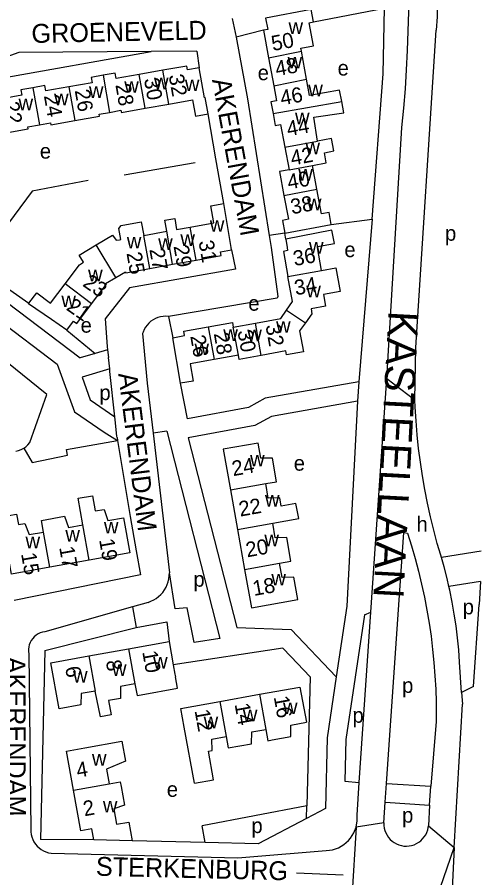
# Model space of a CAD drawing. Extents: x 157794 to 159375, y 380877 to 382306.
# Drawn here: x 158899.5 to 159022.3, y 381333.1 to 381561.1 of the extents above; entities that cross this region are included whole.
import ezdxf

# ---------------------------------------------------------------- set-up
doc = ezdxf.new("R2010")
doc.units = 0
for name, color, linetype in [('BLT_Basislijn', 7, 'Continuous'), ('BLT_Bebouwing', 7, 'Continuous'), ('BLT_Centroide', 7, 'Continuous'), ('BLT_Huisnummer', 7, 'Continuous'), ('BLT_Huisnummer_ tussenligend', 7, 'Continuous'), ('BLT_Onderverdeling_panden', 7, 'Continuous'), ('BLT_Straatnaam', 7, 'Continuous'), ('BLT_Straatnaam_hoofdweg', 7, 'Continuous'), ('BLT_Vlakafsluiter', 7, 'Continuous')]:
    doc.layers.add(name, color=color, linetype=linetype)

msp = doc.modelspace()

# ---------------------------------------------------------------- linework, layer by layer
at = {"layer": 'BLT_Basislijn'}
for p, q in [((158978.02, 381559.82), (158996.87, 381563.43)), ((158956.48, 381560.74), (158957.57, 381555.76)), ((158964.76, 381557.6), (158957.57, 381555.76)), ((158881.11, 381542.38), (158935.03, 381551.97)), ((158947.12, 381552.06), (158935.03, 381551.97)), ((158947.12, 381552.06), (158947.73, 381547.66)), ((158952.18, 381523.5), (158950.08, 381535.42)), ((158997.46, 381465.36), (159001.42, 381531.85)), ((158954.27, 381511.66), (158952.18, 381523.5)), ((158927.89, 381519.29), (158946.65, 381522.54)), ((158982.73, 381506.12), (158993.58, 381507.56)), ((158993.58, 381507.56), (158989.99, 381464.41)), ((158970.46, 381503.84), (158966.26, 381503.18)), ((158970.65, 381502.22), (158970.46, 381503.84)), ((158889.04, 381494.78), (158902.64, 381485.28)), ((158878.23, 381493.29), (158910.13, 381469.1)), ((158887.48, 381492.55), (158916.2, 381470.77)), ((158939.63, 381481.78), (158940.73, 381476.15)), ((158912.7, 381478.11), (158920.22, 381471.96)), ((158932.73, 381477.22), (158933.97, 381464.12)), ((158923.39, 381473.78), (158923.47, 381472.93)), ((158920.22, 381471.96), (158916.2, 381470.77)), ((158923.47, 381472.93), (158920.22, 381471.96)), ((158923.47, 381472.93), (158923.67, 381470.92)), ((158924.02, 381467.87), (158923.67, 381470.92)), ((158910.13, 381469.1), (158914.74, 381456.47)), ((158924.02, 381467.87), (158916.69, 381465.7)), ((158924.1, 381467.16), (158924.02, 381467.87)), ((158925.37, 381455.21), (158924.1, 381467.16)), ((158916.69, 381465.7), (158918.89, 381459.68)), ((158933.97, 381464.12), (158935.51, 381450.86)), ((158944.62, 381454.63), (158942.8, 381464.07)), ((158989.99, 381464.41), (158989.72, 381459.29)), ((158993.23, 381403.43), (158997.46, 381465.36)), ((158918.89, 381459.68), (158925.37, 381455.21)), ((158925.46, 381454.35), (158925.37, 381455.21)), ((158925.94, 381450.08), (158925.46, 381454.35)), ((158939.2, 381451.39), (158935.51, 381450.86)), ((158935.51, 381450.86), (158939.86, 381413.87)), ((158939.2, 381451.39), (158953.24, 381396.45)), ((158925.98, 381449.73), (158925.94, 381450.08)), ((158925.98, 381449.73), (158926.11, 381448.95)), ((159022.42, 381419.62), (159011.92, 381417.93)), ((159022.26, 381411.52), (159013.89, 381410.21)), ((159022.26, 381411.52), (159021.89, 381405.48)), ((158930.06, 381404.85), (158906.85, 381398.24)), ((158934.21, 381406.03), (158930.06, 381404.85)), ((159020.37, 381383.72), (159021.89, 381405.48)), ((158990.14, 381358.31), (158993.23, 381403.43)), ((158991.53, 381402.74), (158993.23, 381403.43)), ((158906.8, 381393.3), (158931, 381399.36)), ((158953.24, 381396.45), (158946.37, 381395.4)), ((158906.8, 381393.3), (158905.67, 381343.2)), ((158969.92, 381393.93), (158940.87, 381389.51)), ((158902.59, 381392.44), (158903.09, 381345.64)), ((159017.27, 381382.11), (159016.73, 381390.21)), ((159020.37, 381383.72), (159017.27, 381382.11)), ((159017.27, 381382.11), (159017.47, 381379.09)), ((159015.33, 381341.04), (159017.47, 381379.09)), ((159010.52, 381374.46), (159009.13, 381357.32)), ((158986.34, 381358.64), (158990.14, 381358.31)), ((158989.56, 381349.68), (158990.14, 381358.31)), ((158997.03, 381353.09), (158997.36, 381358.07)), ((158997.36, 381358.07), (159009.13, 381357.32)), ((159008.79, 381352.33), (159009.13, 381357.32)), ((158996.67, 381347.61), (158997.03, 381353.09)), ((158997.03, 381353.09), (159008.79, 381352.33)), ((159008.79, 381352.33), (159008.48, 381346.85)), ((158976.22, 381352.1), (158948.5, 381346.85)), ((158976.13, 381348.74), (158976.22, 381352.1)), ((158981.17, 381351.39), (158976.13, 381348.74)), ((158976.13, 381348.74), (158963.37, 381342.01)), ((158949.31, 381342.36), (158948.5, 381346.85)), ((158919.82, 381343.09), (158905.67, 381343.2)), ((158949.31, 381342.36), (158930.02, 381342.83)), ((158963.37, 381342.01), (158949.31, 381342.36)), ((158961.15, 381338.58), (158981.4, 381340.28)), ((158973.5, 381334.35), (158985.85, 381333.86))]:
    msp.add_line(p, q, dxfattribs=at)
for points in [[(158996.23, 381661.94), (158997.71, 381657.52), (158999.11, 381653.08), (159000.44, 381648.62), (159001.69, 381644.13), (159002.86, 381639.62), (159003.96, 381635.1), (159004.97, 381630.55), (159005.91, 381625.99), (159006.77, 381621.42), (159007.56, 381616.83), (159008.26, 381612.22), (159008.88, 381607.61), (159009.43, 381602.98), (159009.89, 381598.35), (159010.28, 381593.71), (159010.58, 381589.06), (159010.81, 381584.41), (159010.95, 381579.75), (159011.02, 381575.1), (159011.01, 381570.44), (159010.91, 381565.79), (159010.74, 381561.13), (159010.55, 381557.62)], [(159001.42, 381531.85), (159001.92, 381536.94), (159002.35, 381542.05), (159002.69, 381547.15), (159002.96, 381552.26), (159003.14, 381557.38), (159003.25, 381562.5), (159003.27, 381567.61), (159003.22, 381572.73), (159003.08, 381577.85), (159002.87, 381582.96), (159002.58, 381588.07), (159002.2, 381593.18), (159001.75, 381598.28), (159001.21, 381603.37), (159000.6, 381608.45), (158999.91, 381613.52), (158999.14, 381618.58), (158998.29, 381623.63), (158997.36, 381628.66), (158996.35, 381633.68), (158995.26, 381638.68), (158994.1, 381643.67), (158993.01, 381648.03)], [(158993.58, 381507.56), (158996.46, 381546.02), (158996.87, 381563.43)], [(159004.87, 381459.67), (159005.12, 381473.51), (159010.55, 381557.62)], [(158957.57, 381555.76), (158960.54, 381539.43), (158966.26, 381503.18)], [(158935.03, 381551.97), (158899.98, 381551.73), (158883.68, 381545.89), (158881.11, 381542.38)], [(158918.36, 381517.79), (158903.5, 381514.96), (158892.34, 381500), (158891.2, 381498.19)], [(158966.26, 381503.18), (158966.34, 381502.67), (158966.78, 381500), (158968.54, 381487.05), (158968.38, 381486.64), (158939.63, 381481.78)], [(158956.33, 381499.45), (158957.37, 381494.32), (158929.27, 381489.39), (158922.79, 381481.16), (158923.39, 381473.78)], [(158939.63, 381481.78), (158938.92, 381481.83), (158938.21, 381481.8), (158937.51, 381481.68), (158936.82, 381481.5), (158936.16, 381481.23), (158935.53, 381480.9), (158934.94, 381480.49), (158934.41, 381480.03), (158933.93, 381479.5), (158933.51, 381478.93), (158933.15, 381478.31), (158932.87, 381477.65), (158932.73, 381477.22)], [(158902.91, 381448.34), (158907.35, 381461.09), (158884.27, 381479.74)], [(158989.99, 381464.41), (158965.24, 381460.09), (158960.78, 381457.61), (158944.62, 381454.63)], [(159010.8, 381421.61), (159009.87, 381425.15), (159009.01, 381428.72), (159008.22, 381432.31), (159007.52, 381435.91), (159006.9, 381439.53), (159006.35, 381443.16), (159005.88, 381446.8), (159005.49, 381450.44), (159005.19, 381454.1), (159004.96, 381457.76), (159004.87, 381459.67)], [(158989.72, 381459.29), (158966.93, 381455.3), (158962.49, 381452.84), (158944.83, 381449.58)], [(158989.72, 381459.29), (158986.82, 381405.05), (158984.02, 381386.28)], [(158914.74, 381456.47), (158922.53, 381451.09), (158926.11, 381448.95)], [(158926.11, 381448.95), (158929.43, 381428.8), (158931.01, 381419.66), (158932.17, 381413.29), (158898.76, 381406.51)], [(158901.26, 381446.89), (158903.49, 381443.04), (158912.86, 381444.99), (158912.62, 381446.49), (158926.11, 381448.95)], [(158901.26, 381446.89), (158901.81, 381447.27), (158902.37, 381447.75), (158902.91, 381448.34)], [(158944.83, 381449.58), (158957.67, 381399.33), (158972.14, 381398.86), (158984.02, 381386.28)], [(158899.19, 381446.05), (158899.89, 381446.25), (158900.57, 381446.52), (158901.26, 381446.89)], [(158997.36, 381358.07), (159001.91, 381424.56), (159002.89, 381424.37)], [(159002.89, 381424.37), (159003.94, 381421.02), (159004.92, 381417.65), (159005.82, 381414.26), (159006.64, 381410.84), (159007.39, 381407.41), (159008.05, 381403.97), (159008.64, 381400.51), (159009.15, 381397.03), (159009.58, 381393.55), (159009.93, 381390.06), (159010.2, 381386.56), (159010.39, 381383.05), (159010.5, 381379.55), (159010.53, 381376.04), (159010.52, 381374.46)], [(159011.92, 381417.93), (159011.75, 381418.54), (159010.8, 381421.61)], [(159013.89, 381410.21), (159013.4, 381412.35), (159012.62, 381415.45), (159011.92, 381417.93)], [(158934.21, 381406.03), (158934.96, 381406.3), (158935.68, 381406.65), (158936.36, 381407.06), (158936.99, 381407.54), (158937.57, 381408.09), (158938.1, 381408.68), (158938.56, 381409.33), (158938.96, 381410.02), (158939.28, 381410.75), (158939.53, 381411.5), (158939.7, 381412.28), (158939.79, 381413.07), (158939.86, 381413.87)], [(158946.37, 381395.4), (158944.59, 381404.55), (158941.38, 381404.3), (158939.86, 381413.87)], [(159016.73, 381390.21), (159016.49, 381393.41), (159016.18, 381396.59), (159015.78, 381399.77), (159015.31, 381402.94), (159014.75, 381406.09), (159014.12, 381409.23), (159013.89, 381410.21)], [(158930.06, 381404.85), (158931, 381399.36)], [(158991.53, 381402.74), (158986.62, 381369.73), (158986.34, 381358.64)], [(158931, 381399.36), (158939.16, 381400.84), (158939.76, 381395.67)], [(158906.85, 381398.24), (158906.23, 381398.12), (158905.63, 381397.93), (158905.06, 381397.66), (158904.53, 381397.33), (158904.05, 381396.92), (158903.62, 381396.46), (158903.26, 381395.95), (158902.96, 381395.4), (158902.73, 381394.81), (158902.59, 381394.2), (158902.52, 381393.58), (158902.52, 381392.95), (158902.59, 381392.44)], [(158969.92, 381393.93), (158972.04, 381391.68)], [(158972.04, 381391.68), (158977.15, 381386.28), (158976.22, 381352.1)], [(158984.02, 381386.28), (158981.62, 381370.16), (158981.17, 381351.39)], [(158989.35, 381346.44), (158989.57, 381348.11), (158989.6, 381348.93), (158989.56, 381349.68)], [(158996.67, 381347.61), (158996.68, 381346.93), (158996.77, 381346.24), (158996.94, 381345.58), (158997.18, 381344.93), (158997.5, 381344.32), (158997.89, 381343.75), (158998.34, 381343.23), (158998.84, 381342.77), (158999.4, 381342.36), (159000, 381342.03), (159000.63, 381341.77), (159001.3, 381341.58), (159001.97, 381341.47), (159002.66, 381341.43), (159003.35, 381341.48), (159004.02, 381341.61), (159004.68, 381341.82), (159005.31, 381342.1), (159005.9, 381342.45), (159006.44, 381342.87), (159006.94, 381343.35), (159007.37, 381343.88), (159007.74, 381344.46), (159008.04, 381345.08), (159008.27, 381345.73), (159008.42, 381346.4), (159008.48, 381346.85)], [(158903.09, 381345.64), (158903.1, 381345.26), (158903.2, 381344.56), (158903.37, 381343.87), (158903.62, 381343.21), (158903.94, 381342.58), (158904.34, 381341.99), (158904.79, 381341.45), (158905.31, 381340.96), (158905.87, 381340.54), (158906.48, 381340.18), (158907.13, 381339.89), (158907.81, 381339.68), (158908.52, 381339.54)], [(158981.4, 381340.28), (158982.22, 381340.35), (158983.04, 381340.5), (158983.83, 381340.73), (158984.6, 381341.03), (158985.33, 381341.41), (158986.02, 381341.85), (158986.67, 381342.36), (158987.27, 381342.93), (158987.81, 381343.56), (158988.28, 381344.23), (158988.69, 381344.95), (158989.35, 381346.44)], [(159015.33, 381341.04), (159014.91, 381333.78), (159014.57, 381326.52), (159014.31, 381319.25), (159014.13, 381311.98), (159014.03, 381304.71), (159014.01, 381297.44), (159014.07, 381290.17), (159014.2, 381282.9), (159014.42, 381275.63), (159014.72, 381268.37), (159015.1, 381261.11), (159015.56, 381253.85), (159016.1, 381246.6), (159016.72, 381239.35), (159017.42, 381232.12), (159018.07, 381225.95)], [(158908.52, 381339.54), (158957.93, 381338.31), (158961.15, 381338.58)]]:
    msp.add_lwpolyline(points, dxfattribs=at)
at = {"layer": 'BLT_Bebouwing'}
for p, q in [((158964.76, 381557.6), (158966.12, 381550.25)), ((158976.18, 381544.67), (158974.82, 381552.03)), ((158966.12, 381550.25), (158967.49, 381542.9)), ((158938.1, 381546.98), (158931.82, 381545.87)), ((158933.4, 381536.94), (158939.68, 381538.05)), ((158970.44, 381526.62), (158971.56, 381520.6)), ((158978.94, 381515.45), (158977.77, 381521.75)), ((158970.46, 381503.84), (158982.73, 381506.12)), ((158933.05, 381503.25), (158939.12, 381504.33)), ((158940.68, 381495.59), (158946.91, 381496.72)), ((158912.21, 381490.37), (158916.04, 381495.46)), ((158934.63, 381494.5), (158940.68, 381495.59)), ((158956.78, 381478.93), (158962.62, 381479.98)), ((158942.8, 381464.07), (158940.73, 381476.15)), ((158958.11, 381471.49), (158951.67, 381470.33)), ((158955.99, 381435.81), (158957.87, 381425.31)), ((158967.21, 381426.98), (158974.09, 381428.21)), ((158957.87, 381425.31), (158959.75, 381414.77)), ((158918.59, 381417.19), (158908.18, 381415.33)), ((158929.05, 381393.74), (158939.76, 381395.67)), ((158939.76, 381395.67), (158940.87, 381389.51)), ((158918.54, 381391.85), (158929.05, 381393.74)), ((158940.87, 381389.51), (158941.32, 381387.01)), ((158941.32, 381387.01), (158941.45, 381386.29)), ((158963.74, 381381.67), (158974.44, 381383.6)), ((158974.44, 381383.6), (158976.13, 381374.24)), ((158942.9, 381377.92), (158953.23, 381379.78)), ((158953.23, 381379.78), (158963.74, 381381.67)), ((158930.02, 381342.83), (158919.82, 381343.09))]:
    msp.add_line(p, q, dxfattribs=at)
for points in [[(158978.02, 381559.82), (158977.41, 381563.11), (158965.33, 381560.82), (158965.89, 381557.81), (158964.76, 381557.6)], [(158974.82, 381552.03), (158974.67, 381552.83), (158977.98, 381553.44), (158976.84, 381559.6), (158978.02, 381559.82)], [(158931.82, 381545.87), (158925.7, 381544.79), (158925.45, 381546.23), (158922.27, 381545.67)], [(158947.73, 381547.66), (158944.67, 381547.12), (158944.5, 381548.11), (158938.1, 381546.98)], [(158950.08, 381535.42), (158949.32, 381539.75), (158949.13, 381539.72), (158947.73, 381547.66)], [(158922.27, 381545.67), (158919.1, 381545.11), (158919.35, 381543.68), (158913.21, 381542.6)], [(158985.51, 381538.73), (158984.94, 381541.76), (158976.99, 381540.35), (158976.18, 381544.67)], [(158903.66, 381542.38), (158900.5, 381541.82), (158900.75, 381540.38), (158894.5, 381539.27)], [(158913.21, 381542.6), (158907.08, 381541.52), (158906.83, 381542.94), (158903.66, 381542.38)], [(158967.49, 381542.9), (158968.23, 381538.92), (158966.73, 381538.64), (158967.31, 381535.5)], [(158939.68, 381538.05), (158945.96, 381539.16), (158946.72, 381534.83), (158950.08, 381535.42)], [(158924.01, 381535.84), (158927.02, 381536.38), (158927.11, 381535.83), (158933.4, 381536.94)], [(158979.08, 381528.22), (158978.11, 381534.59), (158986.07, 381535.7), (158985.51, 381538.73)], [(158914.78, 381533.7), (158921.29, 381534.85), (158921.2, 381535.35), (158924.01, 381535.84)], [(158967.31, 381535.5), (158967.9, 381532.37), (158969.32, 381532.64), (158970.44, 381526.62)], [(158896.07, 381530.35), (158902.44, 381531.48), (158902.35, 381531.97), (158905.4, 381532.51)], [(158905.4, 381532.51), (158908.38, 381533.03), (158908.46, 381532.58), (158914.78, 381533.7)], [(158977.77, 381521.75), (158981.41, 381522.43), (158980.91, 381525.15), (158983.37, 381525.61), (158982.75, 381528.9), (158979.08, 381528.22)], [(158971.56, 381520.6), (158969.02, 381520.13), (158970.2, 381513.82)], [(158982.73, 381506.12), (158982.14, 381509.31), (158980.15, 381508.94), (158978.94, 381515.45)], [(158970.2, 381513.82), (158971.37, 381507.51), (158969.83, 381507.23), (158970.46, 381503.84)], [(158945.35, 381505.44), (158951.59, 381506.55), (158950.79, 381511.04), (158954.27, 381511.66)], [(158956.33, 381499.45), (158956.24, 381500), (158954.27, 381511.66)], [(158939.12, 381504.33), (158938.6, 381507.25), (158941.24, 381507.72), (158941.76, 381504.8), (158945.35, 381505.44)], [(158926.65, 381502.11), (158927.01, 381502.17), (158926.49, 381505.1), (158927.07, 381505.9), (158932.4, 381506.85), (158933.05, 381503.25)], [(158920.48, 381500.77), (158924.74, 381503.35), (158925.7, 381501.99), (158926.65, 381502.11)], [(158980.18, 381493.98), (158979.1, 381500), (158979.05, 381500.29), (158983.55, 381501.11), (158982.92, 381504.59), (158970.65, 381502.22)], [(158916.04, 381495.46), (158917.05, 381496.12), (158915.93, 381498.01), (158920.48, 381500.77)], [(158970.65, 381502.22), (158971.06, 381500), (158971.17, 381499.2), (158970.08, 381499), (158971.26, 381492.38)], [(158946.91, 381496.72), (158953.52, 381497.92), (158953.34, 381498.91), (158956.33, 381499.45)], [(158925.66, 381492.1), (158928.22, 381493.57), (158928.26, 381493.35), (158934.63, 381494.5)], [(158980.18, 381493.98), (158983.91, 381494.64), (158985.05, 381488.35), (158980.69, 381487.57), (158981.24, 381484.47), (158977.38, 381483.78), (158977.61, 381482.47), (158975.9, 381480.09)], [(158919.23, 381485.1), (158923.16, 381490.33), (158922.91, 381490.52), (158925.66, 381492.1)], [(158970.91, 381483.47), (158972.45, 381485.75), (158971.26, 381492.38)], [(158902.64, 381485.28), (158904.68, 381488.03), (158908.38, 381485.26), (158912.21, 381490.37)], [(158912.7, 381478.11), (158908.59, 381480.96), (158902.55, 381485.15), (158902.64, 381485.28)], [(158912.7, 381478.11), (158914.48, 381480.48), (158915.3, 381479.87), (158919.23, 381485.1)], [(158962.62, 381479.98), (158969.37, 381481.19), (158970.91, 381483.47)], [(158950.11, 381479.03), (158956.55, 381480.18), (158956.78, 381478.93)], [(158975.9, 381480.09), (158974.33, 381477.93), (158975.33, 381472.36)], [(158940.73, 381476.15), (158943.87, 381476.71), (158943.66, 381477.87), (158950.11, 381479.03)], [(158964.15, 381471.44), (158958.31, 381470.39), (158958.11, 381471.49)], [(158975.33, 381472.36), (158970.91, 381471.56), (158970.72, 381472.62), (158964.15, 381471.44)], [(158951.67, 381470.33), (158945.37, 381469.2), (158946.18, 381464.67), (158942.8, 381464.07)], [(158965.36, 381437.48), (158968.26, 381438), (158967.16, 381444.19), (158964.09, 381444.19), (158963.37, 381448.24), (158954.07, 381446.58), (158955.99, 381435.81)], [(158974.09, 381428.21), (158973.38, 381432.23), (158969.49, 381431.54), (158969.1, 381433.69), (158966.04, 381433.65), (158965.36, 381437.48)], [(158916.92, 381426.54), (158915.66, 381433.6), (158919.44, 381434.27), (158920.16, 381430.24), (158922.57, 381430.67), (158923.51, 381427.71), (158927.68, 381428.45), (158929.35, 381419.11), (158918.59, 381417.19)], [(158895.26, 381428.69), (158899.35, 381429.42), (158899.84, 381426.62), (158901.56, 381426.93), (158902.67, 381423.97), (158906.52, 381424.66)], [(158906.52, 381424.66), (158905.97, 381427.74), (158912.05, 381428.83), (158913.15, 381425.86), (158916.92, 381426.54)], [(158969.04, 381416.43), (158972.05, 381416.96), (158970.93, 381423.22), (158967.89, 381423.16), (158967.21, 381426.98)], [(158908.18, 381415.33), (158898.02, 381413.52), (158897.14, 381418.44)], [(158959.75, 381414.77), (158961.57, 381404.58), (158973.86, 381406.78), (158972.79, 381412.74), (158969.72, 381412.62), (158969.04, 381416.43)], [(158920.21, 381382.54), (158916.46, 381381.87), (158916.38, 381378.85), (158910.61, 381377.81), (158908.41, 381390.02), (158918.54, 381391.85)], [(158930.73, 381384.43), (158926.91, 381383.74), (158926.9, 381380.58), (158923.75, 381380.01), (158924.44, 381376.19), (158921.59, 381375.68), (158920.21, 381382.54)], [(158930.73, 381384.43), (158931.29, 381381.33), (158932.39, 381381.53), (158941.99, 381383.26), (158941.45, 381386.29)], [(158946.48, 381358.13), (158943.79, 381373), (158942.9, 381377.92)], [(158965.41, 381372.38), (158965.96, 381369.36), (158967.11, 381369.56), (158972.03, 381370.45), (158972.05, 381373.5), (158976.13, 381374.24)], [(158946.48, 381358.13), (158951.52, 381359.04), (158950.16, 381366.6), (158951.2, 381366.78), (158951.05, 381369.77), (158954.9, 381370.47)], [(158954.9, 381370.47), (158955.44, 381367.47), (158961.62, 381368.58), (158961.69, 381371.71), (158965.41, 381372.38)], [(158914.42, 381356.27), (158912.56, 381366.6), (158917.48, 381367.49), (158927.24, 381369.25), (158928.2, 381363.91), (158923.17, 381361.83), (158923.87, 381357.97)], [(158923.87, 381357.97), (158926.82, 381358.5), (158927.04, 381357.25), (158927.93, 381352.33), (158925.09, 381351.29), (158925.83, 381347.24), (158929.11, 381347.83), (158930.02, 381342.83)], [(158919.82, 381343.09), (158919.28, 381346.06), (158916.36, 381345.53), (158914.42, 381356.27)]]:
    msp.add_lwpolyline(points, dxfattribs=at)
at = {"layer": 'BLT_Onderverdeling_panden'}
for p, q in [((158966.12, 381550.25), (158974.82, 381552.03)), ((158939.68, 381538.05), (158938.1, 381546.98)), ((158922.27, 381545.67), (158924.01, 381535.84)), ((158933.4, 381536.94), (158931.82, 381545.87)), ((158967.49, 381542.9), (158976.18, 381544.67)), ((158903.66, 381542.38), (158905.4, 381532.51)), ((158913.21, 381542.6), (158914.78, 381533.7)), ((158967.31, 381535.5), (158985.51, 381538.73)), ((158970.44, 381526.62), (158979.08, 381528.22)), ((158971.56, 381520.6), (158977.77, 381521.75)), ((158970.2, 381513.82), (158978.94, 381515.45)), ((158946.91, 381496.72), (158945.35, 381505.44)), ((158934.63, 381494.5), (158933.05, 381503.25)), ((158940.68, 381495.59), (158939.12, 381504.33)), ((158925.66, 381492.1), (158920.48, 381500.77)), ((158971.26, 381492.38), (158980.18, 381493.98)), ((158919.23, 381485.1), (158912.21, 381490.37)), ((158970.91, 381483.47), (158975.9, 381480.09)), ((158964.15, 381471.44), (158962.62, 381479.98)), ((158950.11, 381479.03), (158951.67, 381470.33)), ((158958.11, 381471.49), (158956.78, 381478.93)), ((158955.99, 381435.81), (158965.36, 381437.48)), ((158918.59, 381417.19), (158916.92, 381426.54)), ((158957.87, 381425.31), (158967.21, 381426.98)), ((158908.18, 381415.33), (158906.52, 381424.66)), ((158959.75, 381414.77), (158969.04, 381416.43)), ((158929.05, 381393.74), (158930.73, 381384.43)), ((158918.54, 381391.85), (158920.21, 381382.54)), ((158953.23, 381379.78), (158954.9, 381370.47)), ((158963.74, 381381.67), (158965.41, 381372.38)), ((158914.42, 381356.27), (158923.87, 381357.97))]:
    msp.add_line(p, q, dxfattribs=at)
at = {"layer": 'BLT_Vlakafsluiter'}
for p, q in [((158997.46, 381465.36), (159004.87, 381459.67)), ((158996.67, 381347.61), (158989.35, 381346.44)), ((158989.35, 381346.44), (158987.76, 381320.39)), ((159008.48, 381346.85), (159015.33, 381341.04)), ((159007.05, 381317.31), (159015.33, 381341.04))]:
    msp.add_line(p, q, dxfattribs=at)

# ---------------------------------------------------------------- texts
at = {"layer": 'BLT_Centroide'}
for s, p in [('w', (158971.39, 381556.64)), ('w', (158971.16, 381547.47)), ('e', (158984.41, 381545.6)), ('e', (158963.24, 381544.36)), ('w', (158927.88, 381541.03)), ('w', (158935.75, 381541.95)), ('w', (158943.95, 381541.47)), ('w', (158918.53, 381539.69)), ('w', (158976.63, 381540.09)), ('w', (158899.87, 381536.38)), ('w', (158909.28, 381537.72)), ('w', (158973.12, 381532.69)), ('w', (158975.88, 381524.75)), ('e', (158905.52, 381523.58)), ('w', (158973.98, 381517.78)), ('w', (158976.28, 381509.92)), ('w', (158950.55, 381504.19)), ('p', (159012.86, 381501.83)), ('w', (158928.56, 381499.78)), ('w', (158942.75, 381500.47)), ('w', (158936.86, 381499.42)), ('w', (158976.81, 381498.39)), ('e', (158986.2, 381497.49)), ('w', (158918.3, 381491.06)), ('w', (158976.11, 381486.83)), ('w', (158911.22, 381484.25)), ('e', (158960.75, 381483.29)), ('e', (158916.32, 381477.47)), ('w', (158968.1, 381477.44)), ('w', (158954.11, 381475.27)), ('w', (158960.47, 381475.19)), ('w', (158946.48, 381471.53)), ('p', (158921.3, 381459.61)), ('w', (158961.21, 381442.03)), ('e', (158972.79, 381440.91)), ('w', (158965.16, 381431.41)), ('h', (159005.31, 381424.75)), ('w', (158912.28, 381422.14)), ('w', (158922.5, 381424.27)), ('w', (158901.72, 381420.34)), ('w', (158965, 381420.88)), ('p', (158946.21, 381410.17)), ('w', (158966.85, 381410.5)), ('p', (159017.55, 381402.85)), ('w', (158935.52, 381388.5)), ('w', (158924.64, 381386.55)), ('w', (158914.31, 381384.78)), ('p', (159001.49, 381382.04)), ('w', (158959.31, 381374.52)), ('w', (158969.94, 381376.42)), ('p', (158988.35, 381374.13)), ('w', (158948.91, 381372.69)), ('w', (158919.33, 381362.75)), ('e', (158939.15, 381354.5)), ('w', (158922.22, 381350.36)), ('p', (159001.49, 381347.66)), ('p', (158961.57, 381344.9))]:
    msp.add_text(s, height=4, dxfattribs=at).set_placement(p)
at = {"layer": 'BLT_Huisnummer'}
for s, rotation, p in [('50', 10.7453, (158967.24, 381552.08)), ('32', 280.0047, (158939.64, 381545.63)), ('26', 280.0061, (158914.75, 381541.62)), ('46', 10.5294, (158969.59, 381537.66)), ('22', 280.001, (158895.97, 381538.35)), ('42', 10.5272, (158972.32, 381521.73)), ('38', 10.5263, (158972.31, 381508.82)), ('31', 280.0983, (158947.55, 381501.63)), ('25', 280.0916, (158928.46, 381498.52)), ('34', 10.1704, (158973.32, 381487.36)), ('21', 325.2483, (158912.29, 381483.67)), ('30', 280.166, (158957.87, 381477.88)), ('26', 279.7259, (158945.36, 381476.57)), ('24', 10.1298, (158956.75, 381439.45)), ('19', 280.1111, (158921.2, 381422.59)), ('15', 280.1154, (158900.53, 381418.88)), ('18', 10.1298, (158962.25, 381407.71)), ('10', 280.2149, (158932.64, 381392.92)), ('6', 280.2094, (158912.2, 381388.77)), ('16', 280.2115, (158967.48, 381380.95)), ('12', 280.2104, (158946.5, 381377.35)), ('4', 10.2103, (158915.56, 381359.53)), ('2', 10.2132, (158917.35, 381349.34))]:
    msp.add_text(s, height=4, rotation=rotation, dxfattribs=at).set_placement(p)
at = {"layer": 'BLT_Huisnummer_ tussenligend'}
for s, rotation, p in [('48', 10.5294, (158968.25, 381545.41)), ('30', 280.0061, (158933.1, 381544.65)), ('28', 280.0061, (158925.53, 381543.12)), ('24', 280.001, (158906.58, 381540.22)), ('44', 10.5272, (158971.3, 381529.48)), ('40', 10.5263, (158971.46, 381515.39)), ('29', 280.0916, (158940.92, 381500.38)), ('27', 280.0916, (158934.52, 381499.54)), ('36', 10.1704, (158972.99, 381495.11)), ('23', 325.2483, (158916.63, 381489.99)), ('32', 280.166, (158965.29, 381479.39)), ('28', 279.7259, (158951.59, 381477.23)), ('22', 10.1298, (158958.6, 381428.73)), ('20', 10.1298, (158960.44, 381417.94)), ('17', 280.1154, (158910.63, 381420.58)), ('8', 280.2094, (158922.98, 381390.45)), ('14', 280.2104, (158957.1, 381379.05))]:
    msp.add_text(s, height=4, rotation=rotation, dxfattribs=at).set_placement(p)
at = {"layer": 'BLT_Straatnaam'}
for s, rotation, p in [('GROENEVELD', 1.1596, (158903.34, 381554.22)), ('AKERENDAM', 280.44, (158951.12, 381544.46)), ('AKERENDAM', 277.2016, (158926.27, 381466.62)), ('AKERENDAM', 270.2016, (158896.69, 381391.62)), ('STERKENBURG', 358.6079, (158920.33, 381333.61))]:
    msp.add_text(s, height=5, rotation=rotation, dxfattribs=at).set_placement(p)
at = {"layer": 'BLT_Straatnaam_hoofdweg'}
msp.add_text('KASTEELLAAN', height=8, rotation=266.9485, dxfattribs=at).set_placement((158997.91, 381483.38))

doc.saveas('drawing.dxf')
